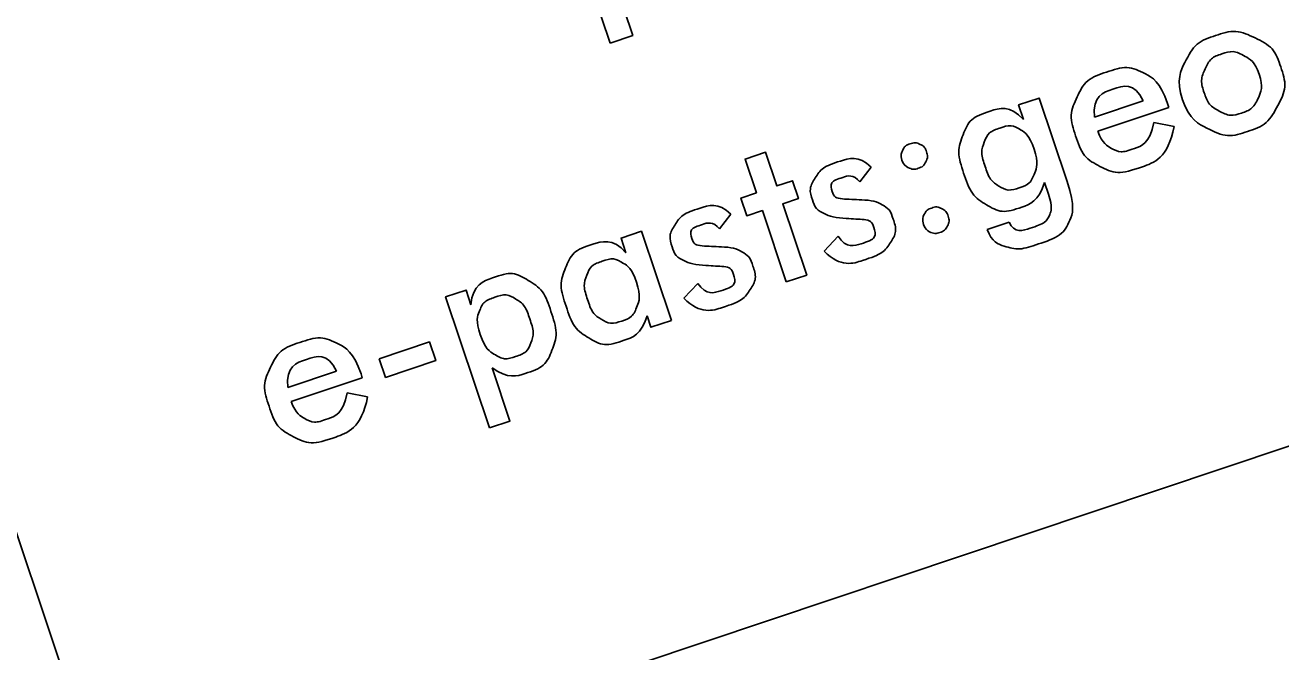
# Model space of a CAD drawing. Extents: x 469981 to 472086, y 246785 to 247785.
# Drawn here: x 471073.13 to 471079.4, y 247109.55 to 247112.68 of the extents above; entities that cross this region are included whole.
import ezdxf

# ---------------------------------------------------------------- set-up
doc = ezdxf.new("R2010")
doc.units = 0
doc.layers.add('RAMI_PLAN_####_TKST_#', color=7, linetype='Continuous')

msp = doc.modelspace()

# ---------------------------------------------------------------- linework, layer by layer
at = {"layer": 'RAMI_PLAN_####_TKST_#'}
msp.add_line((471066.6551, 247129.3204), (471075.1842, 247103.8756), dxfattribs=at)
for points in [[(471073.5951, 247108.6164), (471097.2989, 247116.5619)], [(471076.0497, 247112.5923), (471075.917, 247112.9884), (471075.8306, 247112.9595), (471075.7975, 247113.0583), (471075.8838, 247113.0873), (471075.8211, 247113.2744), (471075.9344, 247113.3124), (471075.9971, 247113.1253), (471076.084, 247113.1544), (471076.1171, 247113.0555), (471076.0302, 247113.0264), (471076.163, 247112.6303), (471076.0497, 247112.5923)], [(471078.1164, 247112.2098), (471078.0919, 247112.2828), (471078.1939, 247112.317), (471078.3339, 247111.8993)], [(471078.4703, 247112.2217), (471078.714, 247112.3034)], [(471078.8429, 247112.2702), (471078.487, 247112.1509)], [(471078.8365, 247112.2894), (471078.8429, 247112.2702)], [(471078.7674, 247112.1945), (471078.8694, 247112.1753)], [(471076.9307, 247111.398), (471076.8112, 247111.7545), (471076.7334, 247111.7285), (471076.7036, 247111.8175), (471076.7813, 247111.8435), (471076.7249, 247112.0119), (471076.8268, 247112.0461), (471076.8833, 247111.8777), (471076.9615, 247111.9039), (471076.9913, 247111.8149), (471076.9131, 247111.7887), (471077.0326, 247111.4322), (471076.9307, 247111.398)], [(471077.3541, 247111.9721), (471077.2985, 247111.898)], [(471078.2416, 247111.8363), (471078.2219, 247111.8951)], [(471076.6529, 247111.737), (471076.5973, 247111.663)], [(471077.9351, 247111.66), (471078.0448, 247111.6968)], [(471076.1294, 247111.5438), (471076.1049, 247111.6168), (471076.2069, 247111.651), (471076.3562, 247111.2055)], [(471077.1205, 247111.5514), (471077.1896, 247111.6259)], [(471076.4193, 247111.3164), (471076.4884, 247111.3908)], [(471075.4476, 247110.6678), (471075.228, 247111.3229), (471075.33, 247111.357), (471075.3545, 247111.284)], [(471076.3562, 247111.2055), (471076.2543, 247111.1713), (471076.2349, 247111.2291)], [(471074.8961, 247111.0142), (471075.1473, 247111.0984), (471075.1788, 247111.0044), (471074.9276, 247110.9202), (471074.8961, 247111.0142)], [(471074.4389, 247110.8704), (471074.6826, 247110.9521)], [(471075.4599, 247110.9693), (471075.5495, 247110.702), (471075.4476, 247110.6678)], [(471074.8115, 247110.9189), (471074.4556, 247110.7995)], [(471074.8051, 247110.9381), (471074.8115, 247110.9189)], [(471074.736, 247110.8431), (471074.838, 247110.824)]]:
    msp.add_lwpolyline(points, dxfattribs=at)
for points in [[(471078.9114, 247112.3089), (471078.878, 247112.4085), (471078.9266, 247112.5022), (471078.9752, 247112.5958), (471079.0757, 247112.6295), (471079.1781, 247112.6638), (471079.2737, 247112.6175), (471079.3692, 247112.5711), (471079.4019, 247112.4733), (471079.4358, 247112.3723), (471079.3877, 247112.2804), (471079.3374, 247112.1841), (471079.2364, 247112.1502), (471079.1358, 247112.1165), (471079.0403, 247112.1629), (471078.9448, 247112.2093), (471078.9114, 247112.3089)], [(471079.2947, 247112.4363), (471079.2738, 247112.4988), (471079.2193, 247112.528), (471079.1648, 247112.5572), (471079.1074, 247112.538), (471079.0501, 247112.5188), (471079.0242, 247112.4626), (471078.9983, 247112.4064), (471079.0193, 247112.344), (471079.0402, 247112.2816), (471079.0947, 247112.2524), (471079.1492, 247112.2231), (471079.2065, 247112.2423), (471079.2634, 247112.2614), (471079.2895, 247112.3177), (471079.3156, 247112.3739), (471079.2947, 247112.4363)], [(471078.8694, 247112.1753), (471078.8398, 247112.0173), (471078.6909, 247111.9674), (471078.5838, 247111.9315), (471078.4985, 247111.9755), (471078.4132, 247112.0196), (471078.3767, 247112.1286), (471078.3415, 247112.2334), (471078.3842, 247112.3227), (471078.4269, 247112.412), (471078.5303, 247112.4467), (471078.6379, 247112.4828), (471078.7186, 247112.4414), (471078.7994, 247112.4001), (471078.8365, 247112.2894)], [(471078.714, 247112.3034), (471078.6694, 247112.3975), (471078.561, 247112.3611), (471078.4619, 247112.3279), (471078.4703, 247112.2217)], [(471078.2219, 247111.8951), (471078.193, 247111.8005), (471078.1005, 247111.7695), (471078.0066, 247111.738), (471077.9307, 247111.7839), (471077.8547, 247111.8298), (471077.8168, 247111.943), (471077.7809, 247112.0502), (471077.8146, 247112.1341), (471077.8483, 247112.2181), (471077.9371, 247112.2478), (471078.0497, 247112.2856), (471078.1164, 247112.2098)], [(471078.1692, 247112.0622), (471078.1459, 247112.1318), (471078.1008, 247112.1593), (471078.0558, 247112.1868), (471077.998, 247112.1674), (471077.9402, 247112.148), (471077.9204, 247112.0972), (471077.9005, 247112.0464), (471077.9242, 247111.9759), (471077.9479, 247111.9049), (471077.9931, 247111.8772), (471078.0382, 247111.8495), (471078.096, 247111.8688), (471078.15, 247111.887), (471078.1708, 247111.9389), (471078.1924, 247111.9931), (471078.1692, 247112.0622)], [(471078.487, 247112.1509), (471078.5117, 247112.0894), (471078.5568, 247112.0655), (471078.6019, 247112.0416), (471078.6573, 247112.0601), (471078.7503, 247112.0913), (471078.7674, 247112.1945)], [(471077.5083, 247112.0072), (471077.5, 247112.0321), (471077.5121, 247112.0561), (471077.5242, 247112.08), (471077.5497, 247112.0885), (471077.5756, 247112.0972), (471077.5993, 247112.0858), (471077.623, 247112.0744), (471077.6317, 247112.0486), (471077.6402, 247112.0232), (471077.6283, 247111.9991), (471077.6165, 247111.975), (471077.5906, 247111.9663), (471077.5647, 247111.9576), (471077.5408, 247111.9697), (471077.5168, 247111.9818), (471077.5083, 247112.0072)], [(471077.1896, 247111.6259), (471077.2317, 247111.5641), (471077.3125, 247111.5912), (471077.3858, 247111.6157), (471077.3661, 247111.6745), (471077.3562, 247111.7041), (471077.3208, 247111.71), (471077.2778, 247111.7123), (471077.235, 247111.7152), (471077.1584, 247111.7209), (471077.1204, 247111.7395), (471077.0773, 247111.7607), (471077.0618, 247111.8067), (471077.042, 247111.8659), (471077.0757, 247111.9188), (471077.1094, 247111.9716), (471077.1873, 247111.9978), (471077.2943, 247112.0336), (471077.3541, 247111.9721)], [(471077.2985, 247111.898), (471077.2657, 247111.9382), (471077.209, 247111.9192), (471077.1447, 247111.8977), (471077.1617, 247111.8469), (471077.1712, 247111.8187), (471077.2097, 247111.8128), (471077.2575, 247111.8105), (471077.3053, 247111.8082), (471077.3735, 247111.8044), (471077.4097, 247111.7836), (471077.4483, 247111.7621), (471077.4642, 247111.7146), (471077.4863, 247111.6488), (471077.4514, 247111.5953), (471077.416, 247111.54), (471077.33, 247111.5112), (471077.2017, 247111.4682), (471077.1205, 247111.5514)], [(471078.3339, 247111.8993), (471078.3766, 247111.7719), (471078.3452, 247111.7019), (471078.3125, 247111.6282), (471078.1857, 247111.5857), (471078.0927, 247111.5545), (471078.0249, 247111.5754), (471077.957, 247111.5963), (471077.9351, 247111.66)], [(471078.0448, 247111.6968), (471078.0693, 247111.6394), (471078.1602, 247111.6698), (471078.228, 247111.6926), (471078.2463, 247111.7332), (471078.2626, 247111.7706), (471078.2416, 247111.8363)], [(471076.4884, 247111.3908), (471076.5305, 247111.3291), (471076.6113, 247111.3561), (471076.6846, 247111.3807), (471076.6649, 247111.4395), (471076.655, 247111.4691), (471076.6196, 247111.475), (471076.5766, 247111.4773), (471076.5338, 247111.4802), (471076.4572, 247111.4859), (471076.4192, 247111.5045), (471076.3761, 247111.5256), (471076.3606, 247111.5717), (471076.3408, 247111.6309), (471076.3745, 247111.6837), (471076.4082, 247111.7366), (471076.4861, 247111.7627), (471076.5931, 247111.7986), (471076.6529, 247111.737)], [(471077.6162, 247111.6853), (471077.6079, 247111.7102), (471077.6199, 247111.7346), (471077.6318, 247111.759), (471077.6573, 247111.7675), (471077.6832, 247111.7762), (471077.707, 247111.7643), (471077.7309, 247111.7525), (471077.7396, 247111.7266), (471077.7481, 247111.7012), (471077.7361, 247111.6776), (471077.7241, 247111.654), (471077.6982, 247111.6453), (471077.6723, 247111.6366), (471077.6486, 247111.6482), (471077.6248, 247111.6599), (471077.6162, 247111.6853)], [(471076.5973, 247111.663), (471076.5646, 247111.7032), (471076.5078, 247111.6842), (471076.4435, 247111.6626), (471076.4606, 247111.6119), (471076.47, 247111.5837), (471076.5086, 247111.5778), (471076.5563, 247111.5755), (471076.6041, 247111.5732), (471076.6723, 247111.5694), (471076.7085, 247111.5486), (471076.7471, 247111.527), (471076.763, 247111.4796), (471076.7851, 247111.4138), (471076.7502, 247111.3603), (471076.7149, 247111.305), (471076.6288, 247111.2762), (471076.5005, 247111.2332), (471076.4193, 247111.3164)], [(471076.2349, 247111.2291), (471076.206, 247111.1345), (471076.1136, 247111.1035), (471076.0197, 247111.072), (471075.9437, 247111.1179), (471075.8678, 247111.1638), (471075.8298, 247111.277), (471075.7939, 247111.3841), (471075.8276, 247111.4681), (471075.8614, 247111.5521), (471075.9501, 247111.5818), (471076.0628, 247111.6196), (471076.1294, 247111.5438)], [(471076.1822, 247111.3962), (471076.1589, 247111.4657), (471076.1139, 247111.4932), (471076.0688, 247111.5207), (471076.011, 247111.5014), (471075.9532, 247111.482), (471075.9334, 247111.4312), (471075.9136, 247111.3803), (471075.9372, 247111.3099), (471075.961, 247111.2389), (471076.0061, 247111.2112), (471076.0512, 247111.1834), (471076.109, 247111.2028), (471076.1631, 247111.2209), (471076.1838, 247111.2728), (471076.2054, 247111.3271), (471076.1822, 247111.3962)], [(471075.3545, 247111.284), (471075.362, 247111.3847), (471075.4756, 247111.4227), (471075.5643, 247111.4525), (471075.6414, 247111.4057), (471075.7184, 247111.3588), (471075.7543, 247111.2517), (471075.7923, 247111.1385), (471075.7593, 247111.0561), (471075.7264, 247110.9737), (471075.6325, 247110.9422), (471075.54, 247110.9112), (471075.4599, 247110.9693)], [(471075.401, 247111.1343), (471075.4244, 247111.0643), (471075.4742, 247111.0344), (471075.5218, 247111.006), (471075.5773, 247111.0246), (471075.635, 247111.0439), (471075.6539, 247111.0928), (471075.6728, 247111.1418), (471075.6488, 247111.2132), (471075.6252, 247111.2837), (471075.5788, 247111.3123), (471075.5323, 247111.3409), (471075.4746, 247111.3215), (471075.4168, 247111.3022), (471075.3972, 247111.253), (471075.3776, 247111.2038), (471075.401, 247111.1343)], [(471074.838, 247110.824), (471074.8084, 247110.666), (471074.6595, 247110.6161), (471074.5524, 247110.5802), (471074.4671, 247110.6242), (471074.3818, 247110.6683), (471074.3453, 247110.7773), (471074.3101, 247110.8821), (471074.3528, 247110.9714), (471074.3955, 247111.0607), (471074.4989, 247111.0954), (471074.6065, 247111.1314), (471074.6872, 247111.0901), (471074.768, 247111.0488), (471074.8051, 247110.9381)], [(471074.6826, 247110.9521), (471074.638, 247111.0461), (471074.5296, 247111.0098), (471074.4305, 247110.9766), (471074.4389, 247110.8704)], [(471074.4556, 247110.7995), (471074.4803, 247110.7381), (471074.5254, 247110.7142), (471074.5705, 247110.6902), (471074.6259, 247110.7088), (471074.7189, 247110.74), (471074.736, 247110.8431)]]:
    msp.add_open_spline(points, degree=3, dxfattribs=at)

doc.saveas('drawing.dxf')
